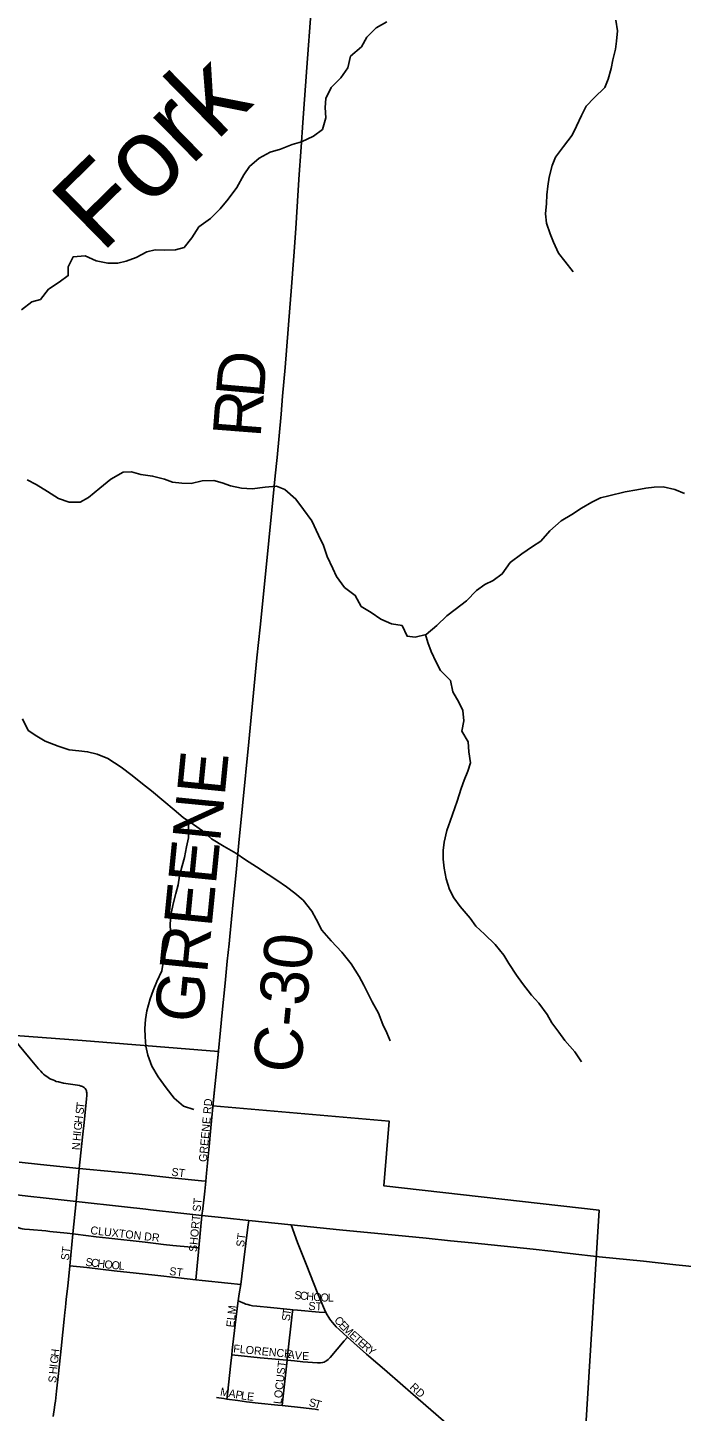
# Model space of a CAD drawing. Extents: x 1442749 to 1756758, y 235267 to 677782.
# Drawn here: x 1596416 to 1600502, y 483604 to 492250 of the extents above; entities that cross this region are included whole.
import ezdxf

# ---------------------------------------------------------------- set-up
doc = ezdxf.new("R2010")
doc.units = 0
for name, color, linetype in [('GM_X_City_Street', 7, 'Continuous'), ('GM_X_City_Street_Text', 7, 'Continuous'), ('GM_X_Corporation', 7, 'Continuous'), ('GM_X_County_Road', 7, 'Continuous'), ('GM_X_County_Road_Text', 7, 'Continuous'), ('GM_X_Minor_River', 7, 'Continuous'), ('GM_X_Minor_River_Text', 7, 'Continuous'), ('GM_X_State_Route', 7, 'Continuous')]:
    doc.layers.add(name, color=color, linetype=linetype)

msp = doc.modelspace()

# ---------------------------------------------------------------- linework, layer by layer
at = {"layer": 'GM_X_City_Street'}
for points in [[(1596739.2, 485120.6), (1596759, 485318.1), (1596768.7, 485409.2), (1596784.2, 485556), (1596786, 485578.5), (1596785.7, 485587.5), (1596785.6, 485594.3), (1596784.5, 485601.2), (1596783.4, 485606.2), (1596780.2, 485614.5), (1596775.5, 485621.9), (1596769.4, 485628.1), (1596762, 485632.9), (1596756.6, 485635.3), (1596750.6, 485637), (1596740.5, 485639.5), (1596728.7, 485641.6), (1596641.2, 485655.8), (1596608.8, 485663), (1596595.6, 485666.2), (1596583.4, 485670.7), (1596572.8, 485675.2), (1596561.7, 485679.8), (1596552.7, 485684.9), (1596544.1, 485689.6), (1596535.3, 485695.6), (1596525.2, 485703.1), (1596515.9, 485711.4), (1596507.5, 485718.9), (1596497.8, 485729.5), (1596485.1, 485743.4), (1596432.8, 485806.7), (1596324.6, 485938.5)], [(1597529.4, 485042), (1597534.3, 485091.7), (1597550.4, 485258.3), (1597562, 485375.9), (1597581, 485572.2)], [(1596363.8, 485161.7), (1596496.3, 485146.8), (1596739.2, 485120.6)], [(1596718.7, 484916), (1596739.2, 485120.6)], [(1596739.2, 485120.6), (1596805.7, 485114.6), (1597073.2, 485089.4), (1597131.8, 485083.7), (1597317.2, 485064), (1597502.7, 485044.8), (1597529.4, 485042)], [(1597506, 484827.6), (1597510.7, 484869.5), (1597523.4, 484980.4), (1597529.4, 485042)], [(1596346.2, 484957.1), (1596334.4, 484827.3), (1596333.3, 484813.9), (1596332.9, 484802), (1596333.7, 484791.1), (1596335.2, 484781.3), (1596339.3, 484769), (1596344.6, 484761), (1596351.9, 484754.5), (1596360.5, 484749.9), (1596373, 484746), (1596383.3, 484743.9), (1596395.7, 484742.2), (1596428.4, 484739.6), (1596529.7, 484731.8), (1596555.6, 484728.8), (1596663.2, 484717.9), (1596698.4, 484713)], [(1596698.4, 484713), (1596718.7, 484916)], [(1597486.6, 484625), (1597494.5, 484715.2), (1597506, 484827.6)], [(1596679.2, 484513.5), (1596691.6, 484646.4), (1596698.4, 484713)], [(1596698.4, 484713), (1596715.2, 484710.7), (1596845.3, 484694.4), (1596923.4, 484685.4), (1597151.6, 484660.7), (1597216.6, 484652.5), (1597265.4, 484646.8), (1597323.9, 484641), (1597440.1, 484629.6), (1597486.6, 484625)], [(1597748, 484397.2), (1597756, 484448.7), (1597792.7, 484754.7), (1597797.8, 484797.1)], [(1598062.4, 484768.9), (1598102.6, 484660), (1598148.3, 484544.1), (1598160.3, 484513.6), (1598226.5, 484349.2), (1598271.7, 484239.8), (1598281, 484220.9)], [(1597467.4, 484426.4), (1597471.6, 484469.1), (1597484.4, 484601.1), (1597486.6, 484625)], [(1596575.5, 483571.3), (1596584.5, 483628.8), (1596587.2, 483645.9), (1596589.8, 483667.4), (1596597.4, 483730.2), (1596608.8, 483840.7), (1596625.5, 483996.6), (1596637.1, 484099.3), (1596644.6, 484179.5), (1596649.3, 484222.5), (1596652.9, 484254.7), (1596655.6, 484280.8), (1596657.8, 484302), (1596666.9, 484388.9), (1596675.2, 484470.4), (1596679.2, 484513.5)], [(1596679.2, 484513.5), (1596785.7, 484501.9), (1596957.7, 484483), (1597094.3, 484467.6), (1597211.6, 484454.7), (1597358.3, 484439.2), (1597467.4, 484426.4)], [(1597467.4, 484426.4), (1597508.1, 484421.6), (1597668, 484405.3), (1597748, 484397.2)], [(1597733.1, 484295), (1597738.9, 484338.2), (1597748, 484397.2)], [(1597692, 483957.3), (1597694.9, 483987.1), (1597717.6, 484179.1), (1597733.1, 484295)], [(1597733.1, 484295), (1597772.1, 484278.6), (1597781, 484274.8), (1597793.3, 484271), (1597804.8, 484267.6), (1597822.7, 484264.2), (1597848.6, 484261.3), (1597933.7, 484253), (1598058.1, 484239.8), (1598073, 484238.7)], [(1598037.4, 483923.7), (1598040.3, 483950.9), (1598070, 484212.2), (1598073, 484238.7)], [(1598073, 484238.7), (1598104, 484236.3), (1598238.3, 484224.6), (1598281, 484220.9)], [(1598281, 484220.9), (1598287.6, 484206.6), (1598298.5, 484190), (1598305, 484180), (1598312.2, 484171.1), (1598321.4, 484159.7), (1598333.5, 484145.6), (1598345.7, 484132.1), (1598363.3, 484114.7), (1598387.5, 484092.6), (1598414.5, 484068.2)], [(1598037.4, 483923.7), (1598083.2, 483918.8), (1598135.4, 483913), (1598227.2, 483906.9), (1598236.2, 483906.7), (1598247, 483907.2), (1598259.9, 483909.2), (1598269.3, 483911.9), (1598275.4, 483914.8), (1598281, 483917.8), (1598287, 483921.7), (1598294.1, 483927.5), (1598308.2, 483941.4), (1598394.7, 484044.6), (1598414.5, 484068.2)], [(1598414.5, 484068.2), (1598535.1, 483962.2), (1598604.3, 483901.7), (1598646, 483864.8), (1598760.4, 483766.2), (1598856.7, 483682), (1599174.6, 483407.4), (1599218.7, 483369.6)], [(1597661.7, 483681), (1597665, 483710.5), (1597687.1, 483905.6), (1597692, 483957.3)], [(1597692, 483957.3), (1597870.4, 483939.4), (1598037.4, 483923.7)], [(1598007.5, 483639.7), (1598011.7, 483680.2), (1598037.4, 483923.7)], [(1597596.8, 483690.4), (1597642.2, 483683.8), (1597661.7, 483681)], [(1597661.7, 483681), (1597729.7, 483671.2), (1597784.3, 483664.4), (1597856.5, 483655.3), (1597980.4, 483642.6), (1598007.5, 483639.7)], [(1598007.5, 483639.7), (1598140, 483625.7), (1598192.1, 483620), (1598213, 483618), (1598234.2, 483613.4)]]:
    msp.add_lwpolyline(points, dxfattribs=at)
at = {"layer": 'GM_X_Corporation'}
msp.add_lwpolyline([(1595505.3, 486015.2), (1596756.7, 485922.2), (1597610.2, 485852.7), (1597573.1, 485512.7), (1598676.5, 485417), (1598642.8, 485012.8), (1599987.7, 484860.9), (1599898.5, 483414.1), (1599033.9, 483363.5), (1596541.2, 483017.4), (1595600, 483017), (1595370.4, 485047.3)], close=True, dxfattribs=at)
at = {"layer": 'GM_X_County_Road'}
for points in [[(1597606.8, 485835.9), (1597621.6, 485986.1), (1597632.8, 486097.1), (1597651.3, 486279.8), (1597664.4, 486416.9), (1597675.2, 486524.7), (1597680.5, 486571.4), (1597700.9, 486788.2), (1597713.6, 486908.7), (1597721.3, 486993.7), (1597736.8, 487156.9), (1597759.3, 487388.7), (1597799.2, 487786.8), (1597820, 488005.5), (1597849.6, 488312.2), (1597869.8, 488504.7), (1597904.7, 488857.2), (1597941.8, 489235.5), (1597964.4, 489450.6), (1597976.1, 489564.8), (1598000.4, 489836), (1598008.8, 489947.1), (1598025.2, 490126.6), (1598055, 490499.4), (1598062.8, 490604), (1598080, 490822.8), (1598092.6, 490996.2), (1598107.9, 491235), (1598113.8, 491333.2), (1598123.5, 491473.9), (1598138.1, 491686.6), (1598160.7, 492000.7), (1598189.2, 492363.7)], [(1597581, 485572.2), (1597588.1, 485652.9), (1597595.8, 485731.3), (1597606.8, 485835.9)]]:
    msp.add_lwpolyline(points, dxfattribs=at)
at = {"layer": 'GM_X_Minor_River'}
for points in [[(1596378.6, 490487), (1596443.4, 490538.3), (1596495.7, 490551.6), (1596546.8, 490617.1), (1596613.5, 490660.3), (1596670.2, 490701.7), (1596669, 490755.8), (1596701.9, 490819.5), (1596776.2, 490824.6), (1596843.9, 490793.7), (1596917.9, 490778.7), (1596980.1, 490779.9), (1597032.4, 490791.2), (1597094.9, 490814.5), (1597161.5, 490849.7), (1597213.9, 490863), (1597270, 490860.3), (1597340.2, 490861.4), (1597394.5, 490876.7), (1597443.5, 490936.2), (1597486.5, 491005.8), (1597559.4, 491057), (1597620.4, 491118.3), (1597669.3, 491179.8), (1597724.5, 491251.3), (1597767.6, 491330.9), (1597802.4, 491382.5), (1597863.3, 491435.9), (1597932, 491473), (1597996.4, 491492.3), (1598069, 491519.4), (1598127.4, 491536.7), (1598202, 491571.8), (1598258.8, 491615.1), (1598279.8, 491687), (1598276.7, 491751.2), (1598279.4, 491807.3), (1598314.4, 491877), (1598373.4, 491936.3), (1598418.4, 491999.9), (1598433.4, 492071.9), (1598502.4, 492131.1), (1598537.2, 492190.8), (1598594.2, 492250.2), (1598660.9, 492287.4)], [(1600092.9, 492296.9), (1600102, 492230.6), (1600097.2, 492166.5), (1600090.5, 492116.5), (1600073.5, 492048.6), (1600062.8, 491994.6), (1600043.8, 491928.7), (1600023.1, 491876.9), (1599958, 491811.6), (1599907.2, 491760.1), (1599878.3, 491702.4), (1599847.3, 491634.6), (1599820.5, 491578.9), (1599765.4, 491507.4), (1599716.4, 491441.9), (1599695.7, 491390.1), (1599676.6, 491316.2), (1599667.8, 491260.1), (1599661.1, 491206.1), (1599658.4, 491152), (1599653.5, 491088), (1599658.7, 491029.8), (1599681.9, 490961.3), (1599703.3, 490910.9), (1599734.4, 490842.4), (1599773.9, 490791.8), (1599825.1, 490725)], [(1596414.4, 489424.3), (1596470.2, 489395.5), (1596539.8, 489352.5), (1596609.4, 489307.5), (1596675.3, 489284.6), (1596745.5, 489285.7), (1596796, 489315.1), (1596867, 489372.3), (1596935.9, 489429.5), (1597012.7, 489472.6), (1597064.9, 489474), (1597122.8, 489459.2), (1597196.9, 489448.2), (1597270.8, 489429.2), (1597322.7, 489410.5), (1597380.8, 489403.7), (1597438.9, 489403), (1597507.3, 489418.1), (1597579.6, 489421.2), (1597631.5, 489406.5), (1597683.4, 489387.8), (1597753.4, 489372.8), (1597819.5, 489368), (1597899.9, 489379), (1597972.2, 489386), (1598024, 489365.3), (1598093.4, 489304.3), (1598140.7, 489239.6), (1598191.8, 489168.8), (1598234.8, 489080), (1598266, 489015.5), (1598289.1, 488945), (1598324.2, 488870.4), (1598347.6, 488820), (1598396.8, 488753.2), (1598464.4, 488702.2), (1598501.5, 488633.6), (1598563.2, 488596.7), (1598624.8, 488553.8), (1598690.6, 488524.9), (1598756.6, 488514), (1598787.8, 488447.5), (1598837.9, 488442.8), (1598906.3, 488458), (1598973.2, 488515.2), (1599036.2, 488574.5), (1599088.9, 488614), (1599159.8, 488669.1), (1599222.8, 488732.5), (1599273.5, 488771.9), (1599325.9, 488795.3), (1599382.6, 488836.6), (1599431.7, 488908.1), (1599504.7, 488963.3), (1599571.4, 489008.6), (1599624, 489042), (1599681, 489105.3), (1599750.1, 489168.6), (1599816.8, 489207.8), (1599877.5, 489247.1), (1599942.1, 489284.4), (1599996.6, 489311.7), (1600049, 489325.1), (1600151.6, 489349.8), (1600224, 489362.9), (1600280.2, 489372.2), (1600332.5, 489379.5), (1600388.6, 489380.8), (1600460.6, 489363.8), (1600522.4, 489339)], [(1598904, 488457.5), (1598917.6, 488407.7), (1598938.9, 488351.3), (1598970.1, 488284.8), (1598997.5, 488234.3), (1599058.9, 488171.4), (1599074, 488101), (1599111.2, 488036.4), (1599136.6, 487984), (1599141.7, 487919.8), (1599130.8, 487853.8), (1599170, 487787.1), (1599173.2, 487725), (1599184.3, 487656.6), (1599167.6, 487604.8), (1599144.8, 487548.9), (1599126.1, 487497.1), (1599100.9, 487417.2), (1599057.1, 487291.5), (1599036.3, 487233.7), (1599019.3, 487161.7), (1599012.6, 487107.7), (1599013.8, 487053.6), (1599019.1, 486997.4), (1599032.3, 486931.1), (1599053.4, 486864.6), (1599080.8, 486812.2), (1599120.2, 486759.5), (1599181.4, 486686.6), (1599216.8, 486636), (1599272.3, 486585.2), (1599337.6, 486522.2), (1599392.9, 486455.4), (1599424.3, 486402.8), (1599471.4, 486330.1), (1599508.8, 486277.5), (1599566, 486204.6), (1599611.5, 486153.9), (1599662.7, 486083.1), (1599692.1, 486032.6), (1599737.4, 485973.9), (1599774.8, 485921.3), (1599836, 485850.3), (1599877.3, 485787.7)], [(1596384.4, 487931.4), (1596419.5, 487858.8), (1596473.2, 487824.1), (1596526.9, 487791.3), (1596606.7, 487760.2), (1596676.6, 487737.2), (1596736.7, 487732.5), (1596790.8, 487725.8), (1596850.7, 487710.9), (1596918.5, 487684), (1597000, 487628.8), (1597069.5, 487577.8), (1597135, 487524.9), (1597190.6, 487482.1), (1597267.9, 487416.9), (1597331.4, 487362), (1597388.9, 487315.1), (1597452.5, 487272.2), (1597510.1, 487231.4), (1597565.6, 487180.6), (1597645.2, 487133.4), (1597716.8, 487092.4), (1597778.4, 487049.5), (1597846, 487006.5), (1597919.6, 486959.5), (1597973.3, 486922.7), (1598034.9, 486881.8), (1598086.5, 486841.1), (1598138, 486798.3), (1598193.3, 486729.5), (1598218.7, 486679), (1598255.9, 486610.4), (1598313.1, 486543.5), (1598380.4, 486472.5), (1598437.5, 486399.6), (1598488.6, 486320.8), (1598518, 486266.3), (1598545.4, 486213.8), (1598568.8, 486163.4), (1598609.9, 486092.7), (1598637.1, 486022.2), (1598660.4, 485969.8), (1598681.8, 485919.4)], [(1597420.7, 487293.7), (1597421.3, 487188.4), (1597408.5, 487132.5), (1597397.6, 487064.5), (1597382.8, 487012.5), (1597366, 486950.6), (1597357.2, 486894.6), (1597342.4, 486840.7), (1597325.5, 486774.8), (1597312.7, 486714.8), (1597307.8, 486650.7), (1597309.1, 486598.6), (1597292.1, 486524.7), (1597277.3, 486470.8), (1597262.5, 486408.8), (1597255.8, 486356.8), (1597222.8, 486289.1), (1597200, 486233.2), (1597181.2, 486181.4), (1597162.2, 486107.5), (1597153.4, 486053.5), (1597148.6, 485995.4), (1597150, 485943.3), (1597155.2, 485885.1), (1597168.5, 485828.8), (1597191.6, 485760.3), (1597232.9, 485693.6), (1597282.1, 485624.9), (1597331.3, 485560.1), (1597390.9, 485511.2), (1597454.8, 485490.3)]]:
    msp.add_lwpolyline(points, dxfattribs=at)
at = {"layer": 'GM_X_State_Route'}
for points in [[(1595414.1, 485058.5), (1595500.4, 485051.1), (1595774.3, 485021.7), (1595999.9, 484996.4), (1596207.8, 484972.9), (1596346.2, 484957.1), (1596435.4, 484946.8)], [(1596435.4, 484946.8), (1596513.9, 484937.8), (1596718.7, 484916), (1597022.6, 484881.6), (1597154.4, 484867.5)], [(1597154.4, 484867.5), (1597184, 484864.3), (1597373, 484843.1), (1597506, 484827.6), (1597646.8, 484813.2), (1597797.8, 484797.1), (1598062.4, 484768.9), (1598365.7, 484738.6), (1598647.9, 484712.2), (1598908.1, 484685.9)], [(1598908.1, 484685.9), (1599059.3, 484670.6), (1599193.1, 484656.2), (1599575, 484617), (1599685.8, 484604.1), (1599806.5, 484590.8), (1599989.2, 484570.2)], [(1599989.2, 484570.2), (1600265.6, 484542.2), (1600467.7, 484520.5), (1600735.2, 484492.8)]]:
    msp.add_lwpolyline(points, dxfattribs=at)

# ---------------------------------------------------------------- texts
at = {"layer": 'GM_X_City_Street_Text'}
for s, rotation, p in [('S', 83.02425, (1596764.7, 485457.8)), ('T', 83.01727, (1596769, 485492.7)), ('GREENE RD', 84.87091, (1597535.4, 485160.7)), ('G', 83.05392, (1596752.5, 485357.3)), ('H', 83.03222, (1596757.8, 485400.9)), ('H', 85.42694, (1596746.4, 485292.1)), ('I', 83.25441, (1596749.9, 485335.5)), ('N', 86.91714, (1596743.4, 485235.3)), ('ST', 352.88003, (1597312.7, 485077)), ('SHORT ST', 84.72563, (1597473.8, 484598.1)), ('CLUXTON DR', 353.58995, (1596806.6, 484711.8)), ('ST', 82.87834, (1597768.6, 484628.8)), ('ST', 82.87834, (1596673, 484545.2)), ('S', 353.2375, (1596775.9, 484513.8)), ('C', 353.23342, (1596810.8, 484509.7)), ('H', 353.23015, (1596850.1, 484505)), ('O', 353.23015, (1596893.8, 484499.8)), ('O', 354.80048, (1596939, 484494.5)), ('L', 356.34373, (1596984.3, 484490.4)), ('ST', 352.87835, (1597299.5, 484456.6)), ('S', 354.58298, (1598081.3, 484307.1)), ('C', 354.60177, (1598116.4, 484303.8)), ('H', 354.59386, (1598155.8, 484300)), ('ST', 356.42537, (1598170, 484238.8)), ('O', 354.59824, (1598199.6, 484295.9)), ('O', 357.29069, (1598246, 484291.6)), ('L', 0.07048, (1598292.6, 484289.4)), ('ELM', 84.09771, (1597707, 484127)), ('S', 84.30843, (1598054.5, 484166.4)), ('T', 81.58403, (1598058, 484200.8)), ('C', 310.59866, (1598329.3, 484171.6)), ('E', 313.21622, (1598356.8, 484139.7)), ('M', 316.53563, (1598383.1, 484111.8)), ('E', 318.66323, (1598422.9, 484074.1)), ('FLORENCE', 354.44695, (1597699.6, 483972.6)), ('T', 318.73401, (1598449.4, 484050.8)), ('E', 318.75171, (1598475.8, 484027.5)), ('R', 318.91809, (1598502.4, 484004.2)), ('G', 83.29781, (1596605.1, 483899.7)), ('H', 83.27355, (1596610.2, 483943.4)), ('A', 352.70147, (1598038.9, 483937.4)), ('V', 352.67979, (1598082.6, 483931.8)), ('E', 357.69266, (1598131, 483925.8)), ('Y', 321.07372, (1598533.9, 483976.9)), ('H', 84.13283, (1596598.1, 483834.3)), ('I', 83.34122, (1596602.5, 483877.9)), ('LOCUST', 83.65936, (1598001.8, 483647.5)), ('S', 82.87834, (1596593.8, 483779.6)), ('RD', 317.1199, (1598800.7, 483750.1)), ('M', 349.61532, (1597616.9, 483704.1)), ('A', 349.60326, (1597668.8, 483694.6)), ('P', 349.60531, (1597712.1, 483686.6)), ('L', 350.54932, (1597747.6, 483680.1)), ('E', 354.21225, (1597785.7, 483673.9)), ('S', 347.66675, (1598171.2, 483638.1)), ('T', 342.54983, (1598204.4, 483630.9))]:
    msp.add_text(s, height=50, rotation=rotation, dxfattribs=at).set_placement(p)
at = {"layer": 'GM_X_County_Road_Text'}
for s, rotation, p in [('D', 85.02851, (1597890.6, 489928.5)), ('R', 85.55399, (1597871.5, 489683.6)), ('GREENE', 84.32404, (1597506.4, 486024.8)), ('C-30', 84.53535, (1598120.9, 485709.8))]:
    msp.add_text(s, height=300, rotation=rotation, dxfattribs=at).set_placement(p)
at = {"layer": 'GM_X_Minor_River_Text'}
msp.add_text('Fork', height=499.98, rotation=44.42818, dxfattribs=at).set_placement((1596879.7, 490836.3))

doc.saveas('drawing.dxf')
